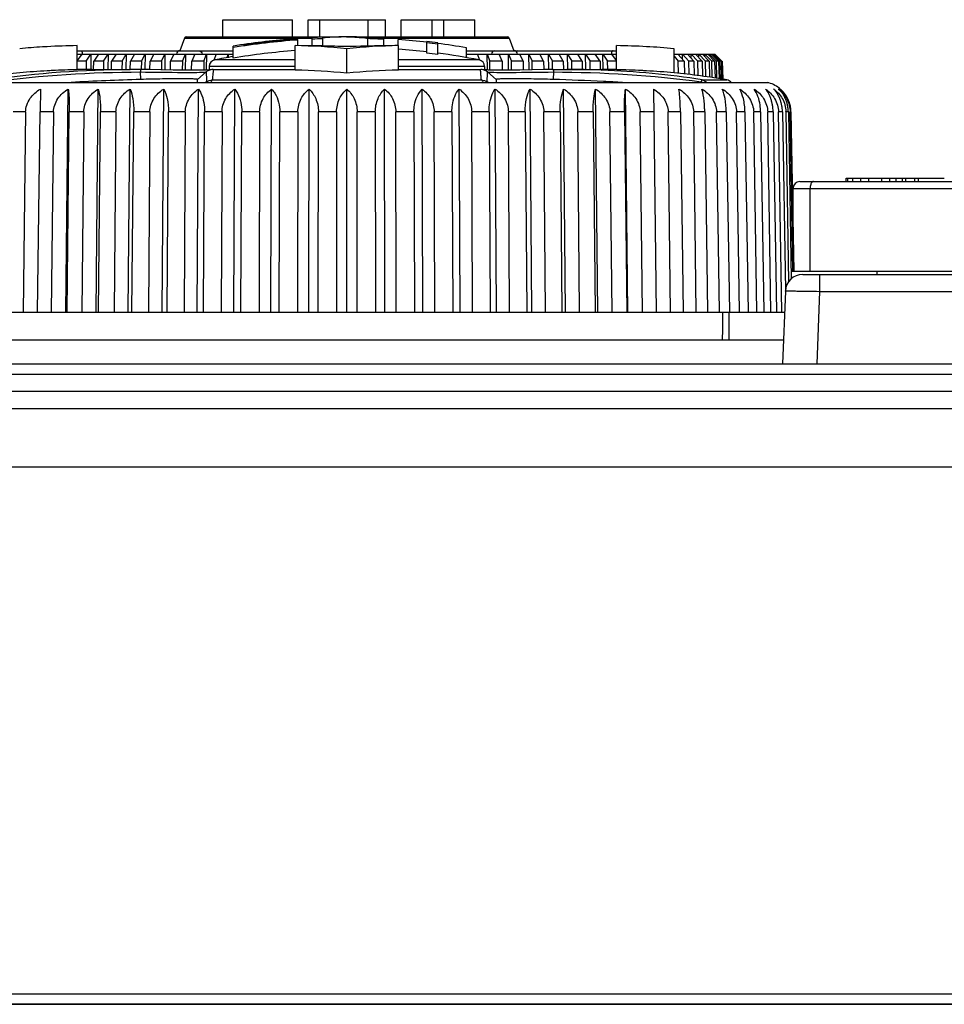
# Model space of a CAD drawing. Header units: millimetres. Extents: x 1117 to 38156, y -1945 to 7303.
# Tile 343 of 656: x 13221 to 13248, y 2205 to 2234. Entities that reach past the tile are written whole.
import ezdxf

# ---------------------------------------------------------------- set-up
doc = ezdxf.new("R2010")
doc.units = ezdxf.units.MM

msp = doc.modelspace()

# ---------------------------------------------------------------- linework, layer by layer
at = {"color": 7, "linetype": 'Continuous'}
for p, q in [((13226.579, 2233.318), (13226.579, 2233.818)), ((13226.579, 2233.818), (13228.604, 2233.818)), ((13228.604, 2233.318), (13228.604, 2233.818)), ((13229.054, 2233.318), (13229.054, 2233.818)), ((13229.054, 2233.818), (13231.304, 2233.818)), ((13229.391, 2233.318), (13229.391, 2233.818)), ((13230.797, 2233.318), (13230.797, 2233.818)), ((13231.304, 2233.318), (13231.304, 2233.818)), ((13231.754, 2233.318), (13231.754, 2233.818)), ((13231.754, 2233.818), (13233.891, 2233.818)), ((13232.654, 2233.318), (13232.654, 2233.818)), ((13232.991, 2233.318), (13232.991, 2233.818)), ((13233.891, 2233.318), (13233.891, 2233.818)), ((13225.467, 2233.286), (13225.329, 2232.918)), ((13225.467, 2233.286), (13229.17, 2233.286)), ((13225.513, 2233.318), (13230.009, 2233.318)), ((13227.191, 2233.099), (13227.191, 2233.076)), ((13228.545, 2233.234), (13228.545, 2233.253)), ((13228.754, 2233.065), (13228.754, 2233.245)), ((13229.483, 2233.306), (13229.17, 2233.293)), ((13229.17, 2233.059), (13229.17, 2233.293)), ((13229.483, 2233.054), (13229.483, 2233.306)), ((13230.171, 2233.318), (13234.844, 2233.318)), ((13230.785, 2233.052), (13230.785, 2233.268)), ((13230.915, 2233.286), (13230.941, 2233.286)), ((13230.941, 2233.283), (13230.941, 2233.304)), ((13230.941, 2233.304), (13231.254, 2233.29)), ((13231.254, 2233.06), (13231.254, 2233.29)), ((13231.254, 2233.286), (13234.891, 2233.286)), ((13231.67, 2233.065), (13231.67, 2233.243)), ((13232.504, 2232.842), (13232.504, 2233.186)), ((13232.816, 2232.803), (13232.816, 2233.148)), ((13234.891, 2233.286), (13235.029, 2232.918)), ((13222.345, 2232.365), (13222.345, 2233.066)), ((13222.345, 2232.918), (13226.879, 2232.918)), ((13222.345, 2232.818), (13226.879, 2232.818)), ((13222.485, 2232.817), (13222.345, 2232.63)), ((13222.608, 2232.618), (13222.748, 2232.817)), ((13222.748, 2232.818), (13222.74, 2232.373)), ((13222.967, 2232.817), (13222.827, 2232.618)), ((13223.116, 2232.618), (13223.246, 2232.817)), ((13223.246, 2232.818), (13223.238, 2232.373)), ((13223.477, 2232.817), (13223.347, 2232.618)), ((13223.651, 2232.618), (13223.771, 2232.817)), ((13223.771, 2232.818), (13223.764, 2232.375)), ((13224.014, 2232.817), (13223.894, 2232.618)), ((13224.212, 2232.618), (13224.321, 2232.817)), ((13224.321, 2232.818), (13224.315, 2232.369)), ((13224.575, 2232.817), (13224.465, 2232.618)), ((13224.796, 2232.618), (13224.895, 2232.817)), ((13224.895, 2232.818), (13224.889, 2232.36)), ((13225.158, 2232.817), (13225.059, 2232.618)), ((13225.402, 2232.618), (13225.489, 2232.817)), ((13225.489, 2232.818), (13225.484, 2232.35)), ((13225.761, 2232.817), (13225.674, 2232.618)), ((13226.027, 2232.618), (13226.102, 2232.817)), ((13226.102, 2232.818), (13226.098, 2232.357)), ((13226.381, 2232.817), (13226.314, 2232.64)), ((13226.699, 2232.716), (13226.731, 2232.817)), ((13226.731, 2232.818), (13226.73, 2232.721)), ((13226.879, 2232.704), (13226.879, 2233.051)), ((13228.679, 2232.365), (13228.679, 2233.066)), ((13230.179, 2232.273), (13230.179, 2232.976)), ((13231.679, 2232.365), (13231.679, 2233.066)), ((13233.65, 2232.716), (13233.65, 2233.001)), ((13233.65, 2232.918), (13238.013, 2232.918)), ((13233.65, 2232.818), (13238.013, 2232.818)), ((13234.043, 2232.64), (13233.976, 2232.817)), ((13234.26, 2232.357), (13234.255, 2232.818)), ((13234.255, 2232.817), (13234.331, 2232.618)), ((13234.684, 2232.618), (13234.597, 2232.817)), ((13234.873, 2232.35), (13234.868, 2232.818)), ((13234.868, 2232.817), (13234.955, 2232.618)), ((13235.298, 2232.618), (13235.2, 2232.817)), ((13235.468, 2232.36), (13235.463, 2232.818)), ((13235.463, 2232.817), (13235.561, 2232.618)), ((13235.892, 2232.618), (13235.783, 2232.817)), ((13236.042, 2232.369), (13236.036, 2232.818)), ((13236.036, 2232.817), (13236.146, 2232.618)), ((13236.464, 2232.618), (13236.344, 2232.817)), ((13236.593, 2232.375), (13236.587, 2232.818)), ((13236.587, 2232.817), (13236.707, 2232.618)), ((13237.011, 2232.618), (13236.881, 2232.817)), ((13237.119, 2232.373), (13237.112, 2232.818)), ((13237.112, 2232.817), (13237.242, 2232.618)), ((13237.531, 2232.618), (13237.391, 2232.817)), ((13237.617, 2232.373), (13237.609, 2232.818)), ((13237.609, 2232.817), (13237.749, 2232.618)), ((13238.013, 2232.63), (13237.872, 2232.817)), ((13238.013, 2232.365), (13238.013, 2233.066)), ((13239.679, 2232.273), (13239.679, 2232.976)), ((13239.679, 2232.818), (13240.808, 2232.818)), ((13239.977, 2232.618), (13239.792, 2232.817)), ((13239.923, 2232.676), (13239.92, 2232.818)), ((13239.92, 2232.817), (13240.105, 2232.618)), ((13240.258, 2232.618), (13240.068, 2232.817)), ((13240.181, 2232.699), (13240.178, 2232.818)), ((13240.178, 2232.817), (13240.368, 2232.618)), ((13240.498, 2232.618), (13240.304, 2232.817)), ((13240.399, 2232.72), (13240.397, 2232.818)), ((13240.397, 2232.817), (13240.591, 2232.618)), ((13240.698, 2232.618), (13240.501, 2232.817)), ((13240.577, 2232.74), (13240.575, 2232.818)), ((13240.575, 2232.817), (13240.773, 2232.618)), ((13240.857, 2232.618), (13240.656, 2232.817)), ((13240.714, 2232.76), (13240.713, 2232.818)), ((13240.713, 2232.817), (13240.913, 2232.618)), ((13240.973, 2232.618), (13240.771, 2232.817)), ((13240.809, 2232.779), (13240.808, 2232.818)), ((13240.808, 2232.817), (13241.011, 2232.618)), ((13240.826, 2232.818), (13240.862, 2232.818)), ((13241.047, 2232.618), (13240.843, 2232.817)), ((13240.863, 2232.798), (13240.862, 2232.818)), ((13240.862, 2232.817), (13241.066, 2232.618)), ((13222.608, 2232.618), (13222.336, 2232.618)), ((13222.608, 2232.618), (13222.604, 2232.368)), ((13222.822, 2232.372), (13222.827, 2232.618)), ((13223.116, 2232.618), (13222.827, 2232.618)), ((13223.116, 2232.618), (13223.111, 2232.373)), ((13223.343, 2232.373), (13223.347, 2232.618)), ((13223.651, 2232.618), (13223.347, 2232.618)), ((13223.651, 2232.618), (13223.647, 2232.373)), ((13223.89, 2232.373), (13223.894, 2232.618)), ((13224.212, 2232.618), (13223.894, 2232.618)), ((13224.212, 2232.618), (13224.208, 2232.371)), ((13224.462, 2232.368), (13224.465, 2232.618)), ((13224.796, 2232.618), (13224.465, 2232.618)), ((13224.796, 2232.618), (13224.793, 2232.362)), ((13225.056, 2232.356), (13225.059, 2232.618)), ((13225.402, 2232.618), (13225.059, 2232.618)), ((13225.402, 2232.618), (13225.399, 2232.351)), ((13225.671, 2232.349), (13225.674, 2232.618)), ((13226.027, 2232.618), (13225.674, 2232.618)), ((13226.027, 2232.618), (13226.024, 2232.354)), ((13228.679, 2232.65), (13226.341, 2232.65)), ((13234.017, 2232.65), (13231.679, 2232.65)), ((13233.65, 2232.744), (13233.659, 2232.714)), ((13234.333, 2232.354), (13234.331, 2232.618)), ((13234.684, 2232.618), (13234.331, 2232.618)), ((13234.684, 2232.618), (13234.687, 2232.349)), ((13234.958, 2232.351), (13234.955, 2232.618)), ((13235.298, 2232.618), (13234.955, 2232.618)), ((13235.298, 2232.618), (13235.301, 2232.356)), ((13235.564, 2232.362), (13235.561, 2232.618)), ((13235.892, 2232.618), (13235.561, 2232.618)), ((13235.892, 2232.618), (13235.896, 2232.368)), ((13236.149, 2232.371), (13236.146, 2232.618)), ((13236.464, 2232.618), (13236.146, 2232.618)), ((13236.464, 2232.618), (13236.468, 2232.373)), ((13236.71, 2232.373), (13236.707, 2232.618)), ((13237.011, 2232.618), (13236.707, 2232.618)), ((13237.011, 2232.618), (13237.015, 2232.373)), ((13237.246, 2232.373), (13237.242, 2232.618)), ((13237.531, 2232.618), (13237.242, 2232.618)), ((13237.531, 2232.618), (13237.535, 2232.372)), ((13237.754, 2232.368), (13237.749, 2232.618)), ((13238.021, 2232.618), (13237.749, 2232.618)), ((13239.679, 2232.756), (13239.802, 2232.618)), ((13239.811, 2232.258), (13239.802, 2232.618)), ((13239.977, 2232.618), (13239.802, 2232.618)), ((13239.977, 2232.618), (13239.986, 2232.238)), ((13240.114, 2232.223), (13240.105, 2232.618)), ((13240.258, 2232.618), (13240.105, 2232.618)), ((13240.258, 2232.618), (13240.268, 2232.206)), ((13240.378, 2232.193), (13240.368, 2232.618)), ((13240.498, 2232.618), (13240.368, 2232.618)), ((13240.498, 2232.618), (13240.509, 2232.176)), ((13240.602, 2232.162), (13240.591, 2232.618)), ((13240.698, 2232.618), (13240.591, 2232.618)), ((13240.698, 2232.618), (13240.71, 2232.146)), ((13240.785, 2232.135), (13240.773, 2232.618)), ((13240.857, 2232.618), (13240.773, 2232.618)), ((13240.857, 2232.618), (13240.87, 2232.122)), ((13240.926, 2232.114), (13240.913, 2232.618)), ((13240.973, 2232.618), (13240.913, 2232.618)), ((13240.973, 2232.618), (13240.987, 2232.105)), ((13241.025, 2232.099), (13241.011, 2232.618)), ((13241.047, 2232.618), (13241.011, 2232.618)), ((13241.047, 2232.618), (13241.061, 2232.094)), ((13241.08, 2232.091), (13241.066, 2232.618)), ((13241.078, 2232.618), (13241.092, 2232.089)), ((13222.776, 2232.373), (13223.883, 2232.373)), ((13224.181, 2232.299), (13224.19, 2232.082)), ((13224.462, 2232.368), (13224.184, 2232.371)), ((13225.135, 2232.355), (13224.415, 2232.368)), ((13225.364, 2232.351), (13225.135, 2232.355)), ((13225.503, 2232.35), (13225.364, 2232.351)), ((13225.629, 2232.349), (13225.503, 2232.35)), ((13225.743, 2232.349), (13225.629, 2232.349)), ((13225.845, 2232.35), (13225.743, 2232.349)), ((13226.094, 2232.299), (13225.841, 2232.082)), ((13225.935, 2232.352), (13225.845, 2232.35)), ((13226.066, 2232.297), (13226.089, 2232.298)), ((13226.179, 2232.361), (13226.079, 2232.356)), ((13226.127, 2232.324), (13226.094, 2232.299)), ((13226.179, 2232.454), (13226.179, 2232.361)), ((13228.679, 2232.454), (13226.179, 2232.454)), ((13226.22, 2232.364), (13226.179, 2232.361)), ((13226.293, 2232.373), (13226.256, 2232.37)), ((13226.293, 2232.373), (13228.679, 2232.373)), ((13234.179, 2232.454), (13231.679, 2232.454)), ((13231.679, 2232.373), (13234.065, 2232.373)), ((13234.179, 2232.361), (13234.124, 2232.366)), ((13234.179, 2232.454), (13234.179, 2232.361)), ((13234.264, 2232.299), (13234.217, 2232.332)), ((13234.264, 2232.299), (13234.516, 2232.082)), ((13234.707, 2232.349), (13234.593, 2232.349)), ((13234.833, 2232.35), (13234.707, 2232.349)), ((13234.972, 2232.351), (13234.833, 2232.35)), ((13235.202, 2232.354), (13234.972, 2232.351)), ((13235.931, 2232.368), (13235.202, 2232.354)), ((13236.173, 2232.371), (13235.896, 2232.368)), ((13236.176, 2232.299), (13236.168, 2232.082)), ((13236.173, 2232.371), (13236.48, 2232.373)), ((13236.48, 2232.373), (13237.582, 2232.373)), ((13237.571, 2232.352), (13237.581, 2232.352)), ((13237.571, 2232.352), (13237.581, 2232.352)), ((13242.436, 2231.984), (13217.921, 2231.984)), ((13217.979, 2231.992), (13242.379, 2231.992)), ((13226.106, 2232.014), (13226.076, 2231.992)), ((13226.271, 2232.071), (13234.087, 2232.071)), ((13234.281, 2231.993), (13234.252, 2232.014)), ((13240.467, 2232.014), (13240.455, 2231.993)), ((13240.496, 2232.071), (13241.212, 2232.071)), ((13242.436, 2231.984), (13242.379, 2231.992)), ((13221.28, 2231.805), (13221.271, 2231.138)), ((13222.016, 2225.318), (13222.089, 2231.805)), ((13222.895, 2225.318), (13222.96, 2231.805)), ((13223.83, 2225.318), (13223.886, 2231.805)), ((13224.812, 2225.318), (13224.86, 2231.805)), ((13225.836, 2225.318), (13225.874, 2231.805)), ((13226.892, 2225.318), (13226.921, 2231.805)), ((13227.974, 2225.318), (13227.993, 2231.805)), ((13229.072, 2225.318), (13229.082, 2231.805)), ((13230.179, 2225.318), (13230.179, 2231.805)), ((13231.285, 2225.318), (13231.276, 2231.805)), ((13232.384, 2225.318), (13232.364, 2231.805)), ((13233.465, 2225.318), (13233.436, 2231.805)), ((13234.522, 2225.318), (13234.483, 2231.805)), ((13235.545, 2225.318), (13235.497, 2231.805)), ((13236.528, 2225.318), (13236.471, 2231.805)), ((13237.462, 2225.318), (13237.397, 2231.805)), ((13238.341, 2225.318), (13238.268, 2231.805)), ((13239.078, 2231.805), (13239.158, 2225.318)), ((13220.85, 2231.138), (13220.492, 2231.138)), ((13220.85, 2231.138), (13220.778, 2225.318)), ((13221.2, 2225.318), (13221.271, 2231.138)), ((13221.662, 2231.138), (13221.271, 2231.138)), ((13221.662, 2231.138), (13221.596, 2225.318)), ((13222.053, 2225.318), (13222.118, 2231.138)), ((13222.538, 2231.138), (13222.118, 2231.138)), ((13222.538, 2231.138), (13222.48, 2225.318)), ((13222.969, 2225.318), (13223.027, 2231.138)), ((13223.473, 2231.138), (13223.027, 2231.138)), ((13223.473, 2231.138), (13223.422, 2225.318)), ((13223.939, 2225.318), (13223.99, 2231.138)), ((13224.459, 2231.138), (13223.99, 2231.138)), ((13224.459, 2231.138), (13224.416, 2225.318)), ((13224.956, 2225.318), (13224.999, 2231.138)), ((13225.488, 2231.138), (13224.999, 2231.138)), ((13225.488, 2231.138), (13225.453, 2225.318)), ((13226.014, 2225.318), (13226.049, 2231.138)), ((13226.553, 2231.138), (13226.049, 2231.138)), ((13226.553, 2231.138), (13226.527, 2225.318)), ((13227.103, 2225.318), (13227.129, 2231.138)), ((13227.646, 2231.138), (13227.129, 2231.138)), ((13227.646, 2231.138), (13227.628, 2225.318)), ((13228.216, 2225.318), (13228.233, 2231.138)), ((13228.758, 2231.138), (13228.233, 2231.138)), ((13228.758, 2231.138), (13228.749, 2225.318)), ((13229.343, 2225.318), (13229.352, 2231.138)), ((13229.88, 2231.138), (13229.352, 2231.138)), ((13229.88, 2231.138), (13229.88, 2225.318)), ((13230.477, 2225.318), (13230.477, 2231.138)), ((13231.005, 2231.138), (13230.477, 2231.138)), ((13231.005, 2231.138), (13231.014, 2225.318)), ((13231.609, 2225.318), (13231.6, 2231.138)), ((13232.124, 2231.138), (13231.6, 2231.138)), ((13232.124, 2231.138), (13232.142, 2225.318)), ((13232.729, 2225.318), (13232.712, 2231.138)), ((13233.228, 2231.138), (13232.712, 2231.138)), ((13233.228, 2231.138), (13233.254, 2225.318)), ((13233.831, 2225.318), (13233.804, 2231.138)), ((13234.309, 2231.138), (13233.804, 2231.138)), ((13234.309, 2231.138), (13234.344, 2225.318)), ((13234.904, 2225.318), (13234.869, 2231.138)), ((13235.358, 2231.138), (13234.869, 2231.138)), ((13235.358, 2231.138), (13235.401, 2225.318)), ((13235.942, 2225.318), (13235.899, 2231.138)), ((13236.368, 2231.138), (13235.899, 2231.138)), ((13236.368, 2231.138), (13236.419, 2225.318)), ((13236.935, 2225.318), (13236.884, 2231.138)), ((13237.331, 2231.138), (13236.884, 2231.138)), ((13237.331, 2231.138), (13237.389, 2225.318)), ((13237.878, 2225.318), (13237.819, 2231.138)), ((13238.239, 2231.138), (13237.819, 2231.138)), ((13238.239, 2231.138), (13238.304, 2225.318)), ((13238.761, 2225.318), (13238.696, 2231.138)), ((13239.086, 2231.138), (13238.696, 2231.138)), ((13239.58, 2225.318), (13239.508, 2231.138)), ((13239.865, 2231.138), (13239.508, 2231.138)), ((13239.865, 2231.138), (13239.943, 2225.318)), ((13240.326, 2225.318), (13240.249, 2231.138)), ((13240.571, 2231.138), (13240.249, 2231.138)), ((13240.571, 2231.138), (13240.654, 2225.318)), ((13240.996, 2225.318), (13240.913, 2231.138)), ((13241.197, 2231.138), (13240.913, 2231.138)), ((13241.197, 2231.138), (13241.285, 2225.318)), ((13241.583, 2225.318), (13241.495, 2231.138)), ((13241.739, 2231.138), (13241.495, 2231.138)), ((13241.739, 2231.138), (13241.832, 2225.318)), ((13242.084, 2225.318), (13241.992, 2231.138)), ((13242.194, 2231.138), (13241.992, 2231.138)), ((13242.194, 2231.138), (13242.289, 2225.318)), ((13242.494, 2225.318), (13242.398, 2231.138)), ((13242.557, 2231.138), (13242.398, 2231.138)), ((13242.557, 2231.138), (13242.655, 2225.318)), ((13242.81, 2225.318), (13242.711, 2231.138)), ((13242.826, 2231.138), (13242.711, 2231.138)), ((13242.826, 2231.138), (13242.915, 2225.948)), ((13243.014, 2226.207), (13242.93, 2231.138)), ((13242.999, 2231.138), (13242.93, 2231.138)), ((13242.999, 2231.138), (13243.083, 2226.291)), ((13243.131, 2226.518), (13243.051, 2231.138)), ((13243.074, 2231.138), (13243.051, 2231.138)), ((13243.074, 2231.138), (13243.154, 2226.518)), ((13243.334, 2229.118), (13253.88, 2229.118)), ((13244.68, 2229.118), (13244.68, 2229.218)), ((13244.68, 2229.218), (13247.525, 2229.218)), ((13244.727, 2229.118), (13244.727, 2229.218)), ((13244.868, 2229.118), (13244.868, 2229.218)), ((13245.101, 2229.118), (13245.101, 2229.218)), ((13245.335, 2229.118), (13245.335, 2229.218)), ((13245.708, 2229.118), (13245.708, 2229.218)), ((13245.941, 2229.118), (13245.941, 2229.218)), ((13246.128, 2229.118), (13246.128, 2229.218)), ((13246.314, 2229.118), (13246.314, 2229.218)), ((13246.407, 2229.118), (13246.407, 2229.218)), ((13246.67, 2229.118), (13246.67, 2229.218)), ((13246.779, 2229.118), (13246.779, 2229.218)), ((13243.134, 2227.662), (13243.134, 2228.918)), ((13243.134, 2228.918), (13254.08, 2228.918)), ((13243.631, 2226.518), (13243.631, 2228.918)), ((13243.079, 2226.518), (13248.359, 2226.518)), ((13245.579, 2226.418), (13245.579, 2226.518)), ((13243.414, 2226.418), (13256.824, 2226.418)), ((13243.914, 2225.927), (13243.914, 2226.418)), ((13242.914, 2225.937), (13242.833, 2223.818)), ((13243.833, 2223.818), (13243.914, 2225.927)), ((13243.914, 2225.927), (13257.324, 2225.927)), ((13217.467, 2225.318), (13242.891, 2225.318)), ((13217.497, 2224.518), (13242.86, 2224.518)), ((13202.729, 2223.818), (13257.629, 2223.818)), ((13200.679, 2223.518), (13259.679, 2223.518)), ((13200.728, 2223.027), (13259.629, 2223.027)), ((13345.979, 2222.518), (12987.741, 2222.518)), ((13345.979, 2220.818), (12987.741, 2220.818)), ((13000.679, 2205.518), (13269.679, 2205.518)), ((12922.679, 2205.218), (13347.679, 2205.218)), ((12926.479, 2205.234), (13343.879, 2205.234))]:
    msp.add_line(p, q, dxfattribs=at)
for points in [[(13226.079, 2232.356), (13226.047, 2232.355), (13226.013, 2232.354), (13225.975, 2232.353), (13225.935, 2232.352)], [(13226.256, 2232.37), (13226.166, 2232.345), (13226.127, 2232.324)], [(13234.217, 2232.332), (13234.108, 2232.37), (13234.065, 2232.373)], [(13234.593, 2232.349), (13234.492, 2232.35), (13234.446, 2232.351), (13234.403, 2232.352), (13234.363, 2232.353), (13234.327, 2232.354), (13234.293, 2232.356), (13234.262, 2232.357), (13234.235, 2232.358), (13234.21, 2232.359), (13234.189, 2232.361), (13234.179, 2232.361)]]:
    msp.add_lwpolyline(points, dxfattribs=at)
for centre, radius, start, end in [((13225.513, 2233.268), 0.05, 90, 159.4439), ((13230.179, 2212.818), 20.5, 94.57, 99.2635), ((13230.179, 2212.818), 20.459, 93.994, 99.2824), ((13230.179, 2212.818), 20.477, 93.9905, 98.3893), ((13230.179, 2212.818), 20.481, 93.9897, 94.5696), ((13230.179, 2212.818), 20.459, 91.9491, 92.825), ((13230.054, 2227.903), 5.414, 90.4823, 96.0588), ((13230.053, 2227.928), 5.39, 87.9574, 90.4745), ((13230.179, 2212.818), 20.5, 89.4556, 90), ((13230.053, 2227.922), 5.396, 87.607, 87.9575), ((13230.053, 2227.909), 5.408, 85.7062, 87.6063), ((13230.32, 2227.719), 5.599, 85.8981, 89.4535), ((13230.049, 2227.861), 5.456, 82.2449, 85.7024), ((13230.317, 2227.68), 5.638, 83.6461, 85.8977), ((13230.179, 2212.818), 20.459, 86.988, 88.3019), ((13230.179, 2212.818), 20.479, 83.481, 85.8229), ((13230.179, 2212.818), 20.5, 82.6079, 83.4878), ((13230.179, 2212.818), 20.459, 82.5929, 83.4746), ((13230.179, 2212.818), 20.479, 80.2421, 82.6002), ((13234.844, 2233.268), 0.05, 20.5561, 90), ((13222.565, 2212.569), 20.494, 93.4299, 95.2798), ((13222.685, 2210.688), 22.378, 93.0889, 93.4489), ((13222.856, 2207.13), 25.941, 91.1302, 93.0439), ((13225.329, 2232.818), 0.1, 90, 180), ((13230.179, 2212.818), 20.158, 94.2705, 99.4221), ((13227.909, 2150.611), 82.458, 89.12363, 89.41318), ((13228.136, 2165.612), 67.456, 88.85569, 89.12116), ((13228.426, 2179.466), 53.598, 88.1256, 88.8697), ((13232.054, 2174.983), 58.083, 90.78928, 91.85001), ((13232.493, 2146.963), 86.106, 90.54213, 90.82495), ((13230.179, 2212.818), 20.2, 83.3907, 85.741), ((13230.179, 2212.818), 20.158, 82.4818, 83.3769), ((13230.179, 2212.818), 20.2, 79.0472, 82.4801), ((13235.029, 2232.818), 0.1, 0, 90), ((13237.501, 2207.13), 25.941, 86.9561, 88.8698), ((13237.768, 2212.262), 20.802, 84.7305, 86.9404), ((13226.379, 2232.454), 0.2, 100.9528, 180), ((13230.179, 2212.818), 20.2, 99.4023, 100.9528), ((13233.979, 2232.454), 0.2, 0, 79.0472), ((13222.776, 2210.373), 22, 95.4691, 99.4967), ((13222.589, 2212.203), 20.161, 93.1571, 95.4376), ((13222.731, 2209.846), 22.522, 92.8166, 93.1872), ((13222.875, 2206.626), 25.745, 91.18, 92.7841), ((13222.776, 2210.373), 22, 90, 91.1224), ((13223.876, 2201.179), 31.194, 89.4346, 89.9882), ((13236.494, 2203.902), 28.471, 87.8319, 89.8512), ((13236.654, 2207.448), 24.921, 81.131, 87.8685), ((13237.582, 2210.373), 22, 88.8776, 90), ((13237.483, 2206.626), 25.745, 87.2158, 88.82), ((13237.626, 2209.846), 22.522, 86.8128, 87.1833), ((13237.768, 2212.203), 20.161, 84.5624, 86.8429), ((13237.582, 2210.373), 22, 80.5033, 84.5309), ((13226.319, 2160.277), 71.837, 91.69869, 93.30526), ((13241.179, 2231.874), 0.2, 36.6607, 80.5033), ((13242.177, 2231.122), 0.9, 49.3347, 73.2751), ((13241.721, 2231.298), 0.796, 33.3944, 39.5518), ((13241.676, 2231.267), 0.851, 32.3974, 33.4495), ((13241.626, 2231.237), 0.909, 26.5917, 32.345), ((13241.984, 2231.248), 0.811, 37.0434, 43.4087), ((13241.956, 2231.226), 0.846, 35.9715, 37.0777), ((13241.926, 2231.205), 0.883, 29.7931, 35.9338), ((13242.139, 2231.194), 0.84, 40.1827, 46.6393), ((13242.192, 2231.139), 0.878, 42.8595, 49.3314), ((13242.126, 2231.183), 0.857, 39.0589, 40.1976), ((13242.111, 2231.171), 0.876, 32.6281, 39.0373), ((13242.191, 2231.138), 0.879, 41.7016, 42.8575), ((13242.189, 2231.136), 0.882, 35.1091, 41.6958), ((13241.573, 2231.209), 0.969, 25.5669, 26.6403), ((13241.516, 2231.183), 1.032, 19.7501, 25.5189), ((13241.463, 2231.163), 1.088, 19.1746, 19.7957), ((13241.413, 2231.146), 1.141, 14.1812, 19.1435), ((13241.366, 2231.134), 1.189, 12.671, 14.2081), ((13241.32, 2231.124), 1.237, 8.0715, 12.6554), ((13241.893, 2231.186), 0.921, 28.6637, 29.8262), ((13241.857, 2231.166), 0.962, 22.2973, 28.6267), ((13241.824, 2231.153), 0.997, 21.6409, 22.3303), ((13241.791, 2231.14), 1.032, 16.0619, 21.6156), ((13241.763, 2231.131), 1.062, 14.347, 16.0825), ((13241.732, 2231.124), 1.094, 9.1256, 14.3337), ((13242.095, 2231.16), 0.896, 31.4146, 32.6444), ((13242.076, 2231.149), 0.918, 24.6106, 31.3916), ((13242.186, 2231.134), 0.885, 33.8299, 35.1093), ((13242.06, 2231.141), 0.936, 23.8814, 24.6282), ((13242.04, 2231.133), 0.957, 17.7965, 23.8641), ((13242.18, 2231.131), 0.892, 26.6843, 33.8221), ((13242.027, 2231.129), 0.971, 15.8954, 17.8085), ((13242.008, 2231.123), 0.99, 10.1073, 15.8857), ((13242.178, 2231.13), 0.895, 25.8909, 26.6853), ((13242.17, 2231.126), 0.903, 19.3754, 25.8833), ((13242.165, 2231.124), 0.909, 17.3125, 19.3738), ((13242.168, 2231.125), 0.905, 17.3073, 19.3773), ((13242.16, 2231.123), 0.914, 9.2934, 17.3024), ((13241.297, 2231.12), 1.26, 6.8516, 8.0872), ((13241.263, 2231.116), 1.294, 0.9606, 6.8426), ((13241.719, 2231.121), 1.107, 7.7272, 9.1379), ((13241.696, 2231.118), 1.131, 0.9827, 7.7192), ((13242.142, 2231.124), 0.788, 0.9854, 1.7133), ((13242.004, 2231.123), 0.995, 8.5415, 10.1146), ((13241.987, 2231.12), 1.011, 0.9984, 8.5351), ((13242.163, 2231.123), 0.911, 9.2885, 11.0106), ((13242.152, 2231.122), 0.922, 1.4398, 9.283), ((13242.163, 2231.122), 0.911, 1.0004, 1.4358), ((13243.334, 2228.918), 0.2, 90, 180), ((13243.414, 2225.918), 0.5, 90, 177.8237)]:
    msp.add_arc(centre, radius, start, end, dxfattribs=at)
for centre, start_param, end_param in [((13230.179, 2296.909), -1.798467, -1.795907), ((13230.179, 2182.364), -1.438981, -1.436464)]:
    msp.add_ellipse(centre, major_axis=(0, 320.726), ratio=0.034921, start_param=start_param, end_param=end_param, dxfattribs=at)
for points, knots in [([(13222.448, 2232.918), (13222.455, 2232.918), (13222.493, 2232.899), (13222.498, 2232.851), (13222.498, 2232.818)], [0, 0, 0, 0, 0.17441, 1, 1, 1, 1]), ([(13237.91, 2232.918), (13237.903, 2232.918), (13237.865, 2232.899), (13237.86, 2232.851), (13237.86, 2232.818)], [0, 0, 0, 0, 0.17441, 1, 1, 1, 1]), ([(13224.184, 2232.371), (13224.183, 2232.371), (13224.185, 2232.361), (13224.182, 2232.351), (13224.183, 2232.326), (13224.182, 2232.309), (13224.181, 2232.299)], [0, 0, 0, 0, 0.065453, 0.25843, 0.573428, 1, 1, 1, 1]), ([(13224.181, 2232.299), (13224.592, 2232.298), (13225.22, 2232.286), (13225.849, 2232.284), (13226.066, 2232.297)], [0, 0, 0, 0, 0.654021, 1, 1, 1, 1]), ([(13226.089, 2232.298), (13226.09, 2232.298), (13226.092, 2232.299), (13226.093, 2232.298), (13226.094, 2232.299)], [0, 0, 0, 0, 0.729759, 1, 1, 1, 1]), ([(13226.094, 2232.292), (13226.093, 2232.263), (13226.099, 2232.171), (13226.102, 2232.078), (13226.106, 2232.014)], [0, 0, 0, 0, 0.306313, 1, 1, 1, 1]), ([(13226.094, 2232.299), (13226.094, 2232.298), (13226.094, 2232.295), (13226.094, 2232.294), (13226.094, 2232.292)], [0, 0, 0, 0, 0.280311, 1, 1, 1, 1]), ([(13226.293, 2232.373), (13226.295, 2232.373), (13226.295, 2232.364), (13226.296, 2232.353), (13226.295, 2232.329), (13226.292, 2232.281), (13226.283, 2232.193), (13226.276, 2232.116), (13226.271, 2232.071)], [0, 0, 0, 0, 0.015086, 0.058456, 0.13241, 0.238367, 0.550241, 1, 1, 1, 1]), ([(13234.087, 2232.071), (13234.082, 2232.116), (13234.074, 2232.194), (13234.065, 2232.286), (13234.061, 2232.344), (13234.062, 2232.364), (13234.063, 2232.373), (13234.065, 2232.373)], [0, 0, 0, 0, 0.449562, 0.761203, 0.940914, 0.984232, 1, 1, 1, 1]), ([(13234.252, 2232.014), (13234.256, 2232.083), (13234.257, 2232.177), (13234.265, 2232.272), (13234.264, 2232.297)], [0, 0, 0, 0, 0.72914, 1, 1, 1, 1]), ([(13234.264, 2232.299), (13234.265, 2232.297), (13234.275, 2232.299), (13234.282, 2232.297), (13234.288, 2232.297)], [0, 0, 0, 0, 0.260486, 1, 1, 1, 1]), ([(13234.264, 2232.297), (13234.264, 2232.297), (13234.264, 2232.298), (13234.264, 2232.298), (13234.264, 2232.299)], [0, 0, 0, 0, 0.604162, 1, 1, 1, 1]), ([(13234.288, 2232.297), (13234.504, 2232.284), (13235.134, 2232.286), (13235.763, 2232.298), (13236.176, 2232.299)], [0, 0, 0, 0, 0.3435, 1, 1, 1, 1]), ([(13236.173, 2232.371), (13236.174, 2232.371), (13236.172, 2232.361), (13236.175, 2232.351), (13236.175, 2232.326), (13236.176, 2232.309), (13236.176, 2232.299)], [0, 0, 0, 0, 0.065796, 0.258778, 0.573651, 1, 1, 1, 1]), ([(13225.841, 2232.082), (13225.842, 2232.085), (13225.826, 2232.088), (13225.807, 2232.091), (13225.766, 2232.094), (13225.686, 2232.098), (13225.548, 2232.1), (13225.347, 2232.101), (13225.1, 2232.1), (13224.818, 2232.096), (13224.511, 2232.09), (13224.299, 2232.085), (13224.19, 2232.082)], [0, 0, 0, 0, 0.005251, 0.019663, 0.043347, 0.07606, 0.167559, 0.291125, 0.442082, 0.614494, 0.802471, 1, 1, 1, 1]), ([(13225.841, 2231.994), (13225.84, 2232.004), (13225.84, 2232.033), (13225.839, 2232.062), (13225.841, 2232.082)], [0, 0, 0, 0, 0.337635, 1, 1, 1, 1]), ([(13226.271, 2232.071), (13226.266, 2232.069), (13226.242, 2232.049), (13226.232, 2232.018), (13226.226, 2231.994)], [0, 0, 0, 0, 0.178835, 1, 1, 1, 1]), ([(13234.087, 2232.071), (13234.092, 2232.069), (13234.116, 2232.049), (13234.126, 2232.018), (13234.132, 2231.994)], [0, 0, 0, 0, 0.178841, 1, 1, 1, 1]), ([(13236.168, 2232.082), (13236.059, 2232.085), (13235.846, 2232.09), (13235.539, 2232.096), (13235.257, 2232.1), (13235.011, 2232.101), (13234.809, 2232.1), (13234.672, 2232.098), (13234.592, 2232.094), (13234.55, 2232.091), (13234.531, 2232.088), (13234.515, 2232.085), (13234.516, 2232.082)], [0, 0, 0, 0, 0.197528, 0.385505, 0.557917, 0.708874, 0.83244, 0.923939, 0.956652, 0.980337, 0.994749, 1, 1, 1, 1]), ([(13234.516, 2232.082), (13234.517, 2232.077), (13234.519, 2232.047), (13234.518, 2232.018), (13234.517, 2231.994)], [0, 0, 0, 0, 0.174978, 1, 1, 1, 1]), ([(13238.181, 2231.994), (13237.998, 2232.004), (13237.327, 2232.041), (13236.656, 2232.067), (13236.168, 2232.082)], [0, 0, 0, 0, 0.273455, 1, 1, 1, 1]), ([(13240.467, 2232.014), (13240.472, 2232.028), (13240.478, 2232.047), (13240.489, 2232.07), (13240.496, 2232.071)], [0, 0, 0, 0, 0.672872, 1, 1, 1, 1]), ([(13220.85, 2231.138), (13220.851, 2231.274), (13220.949, 2231.55), (13221.163, 2231.733), (13221.28, 2231.805)], [0, 0, 0, 0, 0.49836, 1, 1, 1, 1]), ([(13221.662, 2231.138), (13221.663, 2231.274), (13221.76, 2231.549), (13221.973, 2231.733), (13222.089, 2231.805)], [0, 0, 0, 0, 0.498836, 1, 1, 1, 1]), ([(13222.089, 2231.805), (13222.095, 2231.764), (13222.117, 2231.542), (13222.12, 2231.319), (13222.118, 2231.138)], [0, 0, 0, 0, 0.18614, 1, 1, 1, 1]), ([(13222.538, 2231.138), (13222.54, 2231.274), (13222.634, 2231.548), (13222.845, 2231.733), (13222.96, 2231.805)], [0, 0, 0, 0, 0.500155, 1, 1, 1, 1]), ([(13222.96, 2231.805), (13222.985, 2231.714), (13223.019, 2231.491), (13223.028, 2231.267), (13223.027, 2231.138)], [0, 0, 0, 0, 0.421681, 1, 1, 1, 1]), ([(13223.473, 2231.138), (13223.474, 2231.273), (13223.566, 2231.546), (13223.773, 2231.733), (13223.886, 2231.805)], [0, 0, 0, 0, 0.502305, 1, 1, 1, 1]), ([(13223.886, 2231.805), (13223.923, 2231.716), (13223.976, 2231.494), (13223.991, 2231.267), (13223.99, 2231.138)], [0, 0, 0, 0, 0.426111, 1, 1, 1, 1]), ([(13224.459, 2231.138), (13224.46, 2231.273), (13224.547, 2231.544), (13224.749, 2231.732), (13224.86, 2231.805)], [0, 0, 0, 0, 0.50531, 1, 1, 1, 1]), ([(13224.86, 2231.805), (13224.907, 2231.718), (13224.98, 2231.497), (13225, 2231.268), (13224.999, 2231.138)], [0, 0, 0, 0, 0.431777, 1, 1, 1, 1]), ([(13225.488, 2231.138), (13225.489, 2231.273), (13225.571, 2231.541), (13225.767, 2231.732), (13225.874, 2231.805)], [0, 0, 0, 0, 0.509131, 1, 1, 1, 1]), ([(13225.874, 2231.805), (13225.901, 2231.766), (13226.012, 2231.561), (13226.05, 2231.322), (13226.049, 2231.138)], [0, 0, 0, 0, 0.20353, 1, 1, 1, 1]), ([(13226.553, 2231.138), (13226.554, 2231.272), (13226.63, 2231.537), (13226.818, 2231.731), (13226.921, 2231.805)], [0, 0, 0, 0, 0.513756, 1, 1, 1, 1]), ([(13226.921, 2231.805), (13226.952, 2231.766), (13227.081, 2231.568), (13227.13, 2231.324), (13227.129, 2231.138)], [0, 0, 0, 0, 0.20983, 1, 1, 1, 1]), ([(13227.646, 2231.138), (13227.646, 2231.272), (13227.716, 2231.533), (13227.894, 2231.73), (13227.993, 2231.805)], [0, 0, 0, 0, 0.519148, 1, 1, 1, 1]), ([(13227.993, 2231.805), (13228.029, 2231.767), (13228.173, 2231.575), (13228.234, 2231.325), (13228.233, 2231.138)], [0, 0, 0, 0, 0.216236, 1, 1, 1, 1]), ([(13228.758, 2231.138), (13228.758, 2231.271), (13228.82, 2231.528), (13228.988, 2231.729), (13229.082, 2231.805)], [0, 0, 0, 0, 0.525247, 1, 1, 1, 1]), ([(13229.082, 2231.805), (13229.163, 2231.727), (13229.304, 2231.518), (13229.352, 2231.27), (13229.352, 2231.138)], [0, 0, 0, 0, 0.460853, 1, 1, 1, 1]), ([(13229.88, 2231.138), (13229.88, 2231.27), (13229.936, 2231.523), (13230.091, 2231.728), (13230.179, 2231.805)], [0, 0, 0, 0, 0.531956, 1, 1, 1, 1]), ([(13230.179, 2231.805), (13230.267, 2231.728), (13230.422, 2231.523), (13230.477, 2231.27), (13230.477, 2231.138)], [0, 0, 0, 0, 0.46811, 1, 1, 1, 1]), ([(13231.005, 2231.138), (13231.005, 2231.27), (13231.053, 2231.518), (13231.194, 2231.727), (13231.276, 2231.805)], [0, 0, 0, 0, 0.539159, 1, 1, 1, 1]), ([(13231.276, 2231.805), (13231.369, 2231.729), (13231.537, 2231.528), (13231.599, 2231.271), (13231.6, 2231.138)], [0, 0, 0, 0, 0.474765, 1, 1, 1, 1]), ([(13232.124, 2231.138), (13232.124, 2231.206), (13232.144, 2231.444), (13232.248, 2231.679), (13232.364, 2231.805)], [0, 0, 0, 0, 0.284505, 1, 1, 1, 1]), ([(13232.364, 2231.805), (13232.463, 2231.73), (13232.642, 2231.533), (13232.711, 2231.272), (13232.712, 2231.138)], [0, 0, 0, 0, 0.480864, 1, 1, 1, 1]), ([(13233.228, 2231.138), (13233.228, 2231.206), (13233.245, 2231.44), (13233.331, 2231.675), (13233.436, 2231.805)], [0, 0, 0, 0, 0.289109, 1, 1, 1, 1]), ([(13233.436, 2231.805), (13233.54, 2231.731), (13233.728, 2231.537), (13233.804, 2231.272), (13233.804, 2231.138)], [0, 0, 0, 0, 0.486256, 1, 1, 1, 1]), ([(13234.309, 2231.138), (13234.308, 2231.206), (13234.322, 2231.436), (13234.391, 2231.669), (13234.483, 2231.805)], [0, 0, 0, 0, 0.293489, 1, 1, 1, 1]), ([(13234.483, 2231.805), (13234.591, 2231.732), (13234.786, 2231.541), (13234.869, 2231.273), (13234.869, 2231.138)], [0, 0, 0, 0, 0.490881, 1, 1, 1, 1]), ([(13235.358, 2231.138), (13235.357, 2231.268), (13235.378, 2231.497), (13235.45, 2231.718), (13235.497, 2231.805)], [0, 0, 0, 0, 0.568236, 1, 1, 1, 1]), ([(13235.497, 2231.805), (13235.608, 2231.732), (13235.81, 2231.544), (13235.898, 2231.273), (13235.899, 2231.138)], [0, 0, 0, 0, 0.494702, 1, 1, 1, 1]), ([(13236.368, 2231.138), (13236.367, 2231.267), (13236.382, 2231.494), (13236.435, 2231.716), (13236.471, 2231.805)], [0, 0, 0, 0, 0.573962, 1, 1, 1, 1]), ([(13236.471, 2231.805), (13236.585, 2231.733), (13236.792, 2231.546), (13236.883, 2231.273), (13236.884, 2231.138)], [0, 0, 0, 0, 0.497756, 1, 1, 1, 1]), ([(13237.331, 2231.138), (13237.329, 2231.267), (13237.338, 2231.491), (13237.372, 2231.714), (13237.397, 2231.805)], [0, 0, 0, 0, 0.578331, 1, 1, 1, 1]), ([(13237.397, 2231.805), (13237.512, 2231.733), (13237.723, 2231.548), (13237.818, 2231.274), (13237.819, 2231.138)], [0, 0, 0, 0, 0.499857, 1, 1, 1, 1]), ([(13238.239, 2231.138), (13238.238, 2231.206), (13238.239, 2231.428), (13238.248, 2231.651), (13238.268, 2231.805)], [0, 0, 0, 0, 0.304748, 1, 1, 1, 1]), ([(13238.268, 2231.805), (13238.385, 2231.733), (13238.598, 2231.549), (13238.694, 2231.274), (13238.696, 2231.138)], [0, 0, 0, 0, 0.501176, 1, 1, 1, 1]), ([(13239.078, 2231.805), (13239.195, 2231.733), (13239.408, 2231.55), (13239.506, 2231.274), (13239.508, 2231.138)], [0, 0, 0, 0, 0.501652, 1, 1, 1, 1]), ([(13239.865, 2231.138), (13239.864, 2231.206), (13239.858, 2231.428), (13239.843, 2231.652), (13239.819, 2231.805)], [0, 0, 0, 0, 0.304439, 1, 1, 1, 1]), ([(13239.819, 2231.805), (13239.936, 2231.733), (13240.149, 2231.549), (13240.247, 2231.274), (13240.249, 2231.138)], [0, 0, 0, 0, 0.501286, 1, 1, 1, 1]), ([(13240.527, 2231.636), (13240.524, 2231.652), (13240.513, 2231.708), (13240.5, 2231.765), (13240.488, 2231.805)], [0, 0, 0, 0, 0.278038, 1, 1, 1, 1]), ([(13240.488, 2231.805), (13240.603, 2231.733), (13240.815, 2231.548), (13240.911, 2231.274), (13240.913, 2231.138)], [0, 0, 0, 0, 0.50008, 1, 1, 1, 1]), ([(13241.197, 2231.138), (13241.195, 2231.268), (13241.175, 2231.495), (13241.116, 2231.716), (13241.078, 2231.805)], [0, 0, 0, 0, 0.572932, 1, 1, 1, 1]), ([(13241.078, 2231.805), (13241.192, 2231.733), (13241.4, 2231.547), (13241.493, 2231.274), (13241.495, 2231.138)], [0, 0, 0, 0, 0.498098, 1, 1, 1, 1]), ([(13241.739, 2231.138), (13241.737, 2231.268), (13241.711, 2231.498), (13241.634, 2231.718), (13241.585, 2231.805)], [0, 0, 0, 0, 0.567003, 1, 1, 1, 1]), ([(13241.585, 2231.805), (13241.696, 2231.732), (13241.9, 2231.544), (13241.989, 2231.273), (13241.992, 2231.138)], [0, 0, 0, 0, 0.495167, 1, 1, 1, 1]), ([(13242.194, 2231.138), (13242.193, 2231.206), (13242.174, 2231.437), (13242.099, 2231.67), (13242.005, 2231.805)], [0, 0, 0, 0, 0.292339, 1, 1, 1, 1]), ([(13242.005, 2231.805), (13242.113, 2231.732), (13242.311, 2231.541), (13242.396, 2231.273), (13242.398, 2231.138)], [0, 0, 0, 0, 0.491477, 1, 1, 1, 1]), ([(13242.335, 2231.805), (13242.44, 2231.731), (13242.629, 2231.538), (13242.709, 2231.273), (13242.711, 2231.138)], [0, 0, 0, 0, 0.486989, 1, 1, 1, 1]), ([(13242.573, 2231.805), (13242.671, 2231.731), (13242.85, 2231.538), (13242.925, 2231.28), (13242.929, 2231.148)], [0, 0, 0, 0, 0.4818, 1, 1, 1, 1]), ([(13242.716, 2231.805), (13242.811, 2231.729), (13242.981, 2231.529), (13243.048, 2231.271), (13243.051, 2231.138)], [0, 0, 0, 0, 0.475781, 1, 1, 1, 1]), ([(13240.571, 2231.138), (13240.57, 2231.184), (13240.564, 2231.35), (13240.548, 2231.517), (13240.527, 2231.636)], [0, 0, 0, 0, 0.276029, 1, 1, 1, 1]), ([(13243.732, 2229.118), (13243.718, 2229.118), (13243.676, 2229.098), (13243.641, 2229.022), (13243.631, 2228.956), (13243.631, 2228.918)], [0, 0, 0, 0, 0.172367, 0.531996, 1, 1, 1, 1]), ([(13242.914, 2225.937), (13242.914, 2225.939), (13242.924, 2225.937), (13242.935, 2225.94), (13242.961, 2225.939), (13243.01, 2225.94), (13243.094, 2225.939), (13243.216, 2225.938), (13243.366, 2225.936), (13243.601, 2225.933), (13243.786, 2225.929), (13243.914, 2225.927)], [0, 0, 0, 0, 0.00491, 0.01936, 0.043227, 0.076316, 0.168734, 0.293087, 0.44461, 0.617411, 1, 1, 1, 1])]:
    msp.add_open_spline(points, degree=3, knots=knots, dxfattribs=at)
for points in [[(13225.219, 2232.918), (13225.236, 2232.918), (13225.25, 2232.9), (13225.257, 2232.884)], [(13225.889, 2232.918), (13225.933, 2232.918), (13225.975, 2232.862), (13225.975, 2232.818)], [(13230.179, 2232.976), (13229.68, 2233.027), (13229.179, 2233.054), (13228.679, 2233.066)], [(13231.679, 2233.066), (13231.178, 2233.054), (13230.677, 2233.027), (13230.179, 2232.976)], [(13234.469, 2232.918), (13234.425, 2232.918), (13234.382, 2232.862), (13234.382, 2232.818)], [(13235.138, 2232.918), (13235.121, 2232.918), (13235.107, 2232.9), (13235.101, 2232.884)], [(13219.861, 2232.071), (13221.187, 2232.28), (13222.535, 2232.373), (13223.878, 2232.373)], [(13219.89, 2232.014), (13221.31, 2232.211), (13222.748, 2232.296), (13224.181, 2232.299)], [(13228.679, 2232.365), (13229.18, 2232.354), (13229.681, 2232.326), (13230.179, 2232.273)], [(13230.179, 2232.273), (13230.677, 2232.326), (13231.178, 2232.354), (13231.679, 2232.365)], [(13236.176, 2232.299), (13237.61, 2232.297), (13239.047, 2232.211), (13240.467, 2232.014)], [(13226.106, 2232.014), (13226.103, 2232.008), (13226.102, 2232.002), (13226.101, 2231.995)], [(13226.106, 2232.014), (13226.153, 2232.048), (13226.213, 2232.069), (13226.271, 2232.071)], [(13234.087, 2232.071), (13234.145, 2232.069), (13234.205, 2232.048), (13234.252, 2232.014)], [(13234.252, 2232.014), (13234.255, 2232.008), (13234.256, 2232.002), (13234.256, 2231.995)], [(13240.467, 2232.014), (13240.483, 2232.009), (13240.499, 2232.003), (13240.514, 2231.995)], [(13240.496, 2232.071), (13240.543, 2232.063), (13240.588, 2232.032), (13240.615, 2231.994)]]:
    msp.add_open_spline(points, degree=3, dxfattribs=at)

doc.saveas('drawing.dxf')
